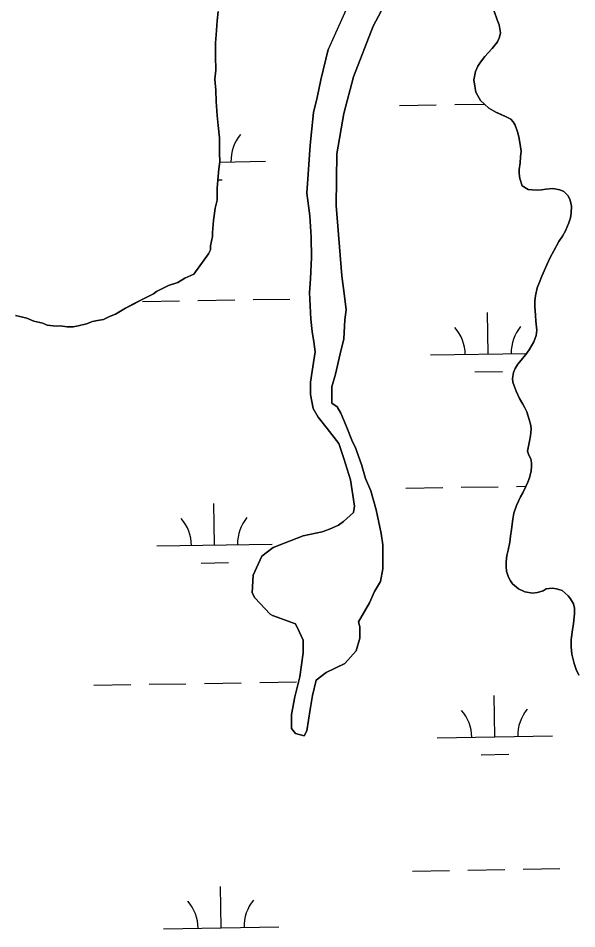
# Model space of a CAD drawing. Extents: x 3887375 to 3925618, y 296674 to 322633.
# Drawn here: x 3908004 to 3908489, y 306122 to 306913 of the extents above; entities that cross this region are included whole.
import ezdxf

# ---------------------------------------------------------------- set-up
doc = ezdxf.new("R2010")
doc.units = 0
doc.layers.add('V-TOPO-SHOR', color=7, linetype='Continuous')
doc.layers.add('V-WETL-SWMP', color=7, linetype='Continuous')

msp = doc.modelspace()

# ---------------------------------------------------------------- linework, layer by layer
at = {"layer": 'V-TOPO-SHOR'}
for points in [[(3908359.04, 307342.01), (3908334.08, 307273.85), (3908325.19, 307240.83), (3908314.65, 307171.8), (3908314.98, 307141.98), (3908315.62, 307084.39), (3908316.86, 307065.89), (3908316.04, 307047.36), (3908314.54, 306996.95), (3908311.62, 306981.49), (3908305.68, 306960.85), (3908301.7, 306949.49), (3908273.16, 306886.12)], [(3908333.75, 306946.97), (3908312.32, 306906.25), (3908295.31, 306862.3), (3908286.91, 306830.48), (3908280.73, 306795.4), (3908280.14, 306750.54), (3908285.2, 306689.33), (3908287.58, 306671.86), (3908288.81, 306659.84), (3908287.81, 306651.07), (3908286.9, 306634.65), (3908283.76, 306621.49), (3908279.58, 306603.94), (3908276.42, 306592.96), (3908276.53, 306583.12), (3908276.58, 306578.74), (3908280.99, 306575.51), (3908284.34, 306570.08), (3908288.83, 306559.19), (3908294.46, 306545.03), (3908296.7, 306540.68), (3908302.34, 306525.42), (3908305.75, 306513.43), (3908310.25, 306502.54), (3908314.81, 306486.18), (3908319.42, 306465.44), (3908320.62, 306455.61), (3908320.79, 306440.29), (3908320.85, 306434.83), (3908318.79, 306423.86), (3908313.41, 306415.05), (3908309.15, 306405.16), (3908299.48, 306388.64), (3908300.63, 306384.28), (3908300.74, 306374.43), (3908297.58, 306363.46), (3908287.85, 306352.41), (3908271.53, 306344.57), (3908262.85, 306337.91), (3908259.72, 306324.74), (3908257.67, 306312.69), (3908254.59, 306294.06), (3908252.45, 306289.66), (3908244.77, 306291.76), (3908241.44, 306296.1), (3908241.31, 306308.13), (3908244.42, 306323.48), (3908248.6, 306341.03), (3908251.65, 306361.85), (3908251.52, 306372.79), (3908248.16, 306380.41), (3908244.8, 306386.94), (3908225.03, 306394.38), (3908222.83, 306395.44), (3908209.54, 306409.52), (3908207.31, 306413.87)], [(3908177.65, 306918.94), (3908176.86, 306911.04), (3908176.12, 306898.77), (3908175.32, 306891.75), (3908175.45, 306880.36), (3908175.59, 306868.1), (3908174.8, 306860.21), (3908175.78, 306850.58), (3908175.89, 306840.94), (3908176.9, 306828.69), (3908177.88, 306819.94), (3908178.87, 306809.43), (3908178.96, 306801.55), (3908179.01, 306796.29), (3908179.1, 306788.41), (3908178.29, 306782.27), (3908177.52, 306772.62), (3908176.73, 306765.6), (3908176.84, 306755.09), (3908175.17, 306748.06), (3908173.54, 306737.53), (3908172.78, 306727.01), (3908172.82, 306723.51), (3908171.15, 306715.6), (3908171.19, 306712.1), (3908169.48, 306708.57), (3908156.53, 306690.91)], [(3908447.98, 306545.77), (3908449.03, 306550.39), (3908449.54, 306556.08), (3908449.17, 306559.46), (3908447.9, 306564.61), (3908445.74, 306571.35), (3908444.13, 306574.72), (3908442.34, 306577.91), (3908439.48, 306582.88), (3908438.04, 306585.89), (3908436.6, 306589.09), (3908434.81, 306593.88), (3908433.73, 306597.07), (3908433.36, 306600.27), (3908434.23, 306605.43), (3908435.63, 306608.99), (3908437.93, 306612.55), (3908442, 306617.54), (3908445, 306621.11), (3908447.83, 306625.03), (3908451.89, 306632.16), (3908453.82, 306637.5), (3908454.33, 306642.12), (3908453.59, 306650.12), (3908453.21, 306655.09), (3908452.65, 306662.73), (3908452.8, 306667.53), (3908453.32, 306672.15), (3908454.71, 306678.91), (3908456.82, 306683.9), (3908458.93, 306689.24), (3908463.16, 306698.85), (3908466.15, 306705.44), (3908469.15, 306711.14), (3908473.56, 306719.16), (3908476.74, 306723.79), (3908479.39, 306728.42), (3908482.38, 306735.37), (3908483.6, 306739.82), (3908484.12, 306743.91), (3908484.45, 306749.95), (3908483.36, 306755.28), (3908481.57, 306759), (3908477.82, 306762.72), (3908474.44, 306764.13), (3908468.21, 306765.17), (3908462.35, 306764.79), (3908458.44, 306764.24), (3908455.07, 306763.87), (3908450.27, 306764.03), (3908446.89, 306764.54), (3908441.72, 306767.54), (3908439.74, 306774.11), (3908439.19, 306778.2), (3908439.18, 306781.93), (3908439.86, 306787.62), (3908440.37, 306792.78), (3908440.71, 306797.75), (3908439.79, 306805.39), (3908438.88, 306810.19), (3908437.62, 306814.45), (3908435.64, 306820.3), (3908434.02, 306823.14), (3908431.88, 306825.44), (3908427.25, 306827.91), (3908423.34, 306829.49), (3908418.88, 306831.61), (3908412.83, 306835.14), (3908408.9, 306838.5), (3908405.51, 306841.86), (3908401.57, 306848.95), (3908400.48, 306854.1), (3908399.75, 306859.61), (3908401.32, 306867.08), (3908403.25, 306871.53), (3908405.55, 306875.1), (3908409.44, 306880.09), (3908412.27, 306883.3), (3908415.63, 306887.05), (3908420.41, 306892.75), (3908422.16, 306896.85), (3908422.86, 306900.58), (3908421.77, 306907.51), (3908419.97, 306911.95), (3908417.45, 306919.4)], [(3908207.31, 306413.87), (3908208.23, 306429.2), (3908215.71, 306445.69), (3908225.47, 306453.46), (3908251.61, 306463.59), (3908267.98, 306467.06), (3908274.52, 306469.32), (3908282.14, 306472.69), (3908286.48, 306476.02), (3908295.14, 306483.77), (3908296.18, 306489.25), (3908292.64, 306512.19), (3908286.96, 306530.72), (3908282.44, 306543.8), (3908272.45, 306556.82), (3908264.68, 306566.58), (3908260.22, 306574.18), (3908257.9, 306586.19), (3908257.78, 306597.13), (3908259.82, 306610.28), (3908261.86, 306623.43), (3908260.67, 306632.17), (3908259.48, 306640.91), (3908258.26, 306651.84), (3908256.91, 306674.8), (3908257.87, 306686.84), (3908258.76, 306705.45), (3908258.57, 306722.95), (3908257.26, 306741.54), (3908254.86, 306761.2), (3908255.77, 306777.62), (3908257.68, 306802.8), (3908260.64, 306831.28), (3908263.78, 306844.45), (3908266.89, 306859.79), (3908273.16, 306886.12)], [(3908156.53, 306690.91), (3908148.69, 306687.32), (3908142.59, 306683.74), (3908134.74, 306681.03), (3908129.51, 306678.34), (3908124.29, 306675.65), (3908121.68, 306673.87), (3908116.45, 306671.18), (3908111.22, 306668.5), (3908104.25, 306664.92), (3908097.28, 306661.33), (3908092.93, 306658.66), (3908088.58, 306655.98), (3908083.35, 306654.17), (3908078.12, 306651.48), (3908072.87, 306650.55), (3908068.5, 306649.62), (3908063.26, 306647.81), (3908056.28, 306645.98), (3908051.9, 306645.06), (3908046.65, 306645), (3908040.51, 306645.81), (3908037, 306645.77), (3908029.11, 306646.55), (3908025.58, 306648.27), (3908017.68, 306649.93), (3908011.52, 306652.49), (3908001.85, 306655.01)], [(3908481.78, 306411.19), (3908476.43, 306415.97), (3908471.62, 306417.55), (3908467.71, 306418.07), (3908462.56, 306417.33), (3908459.9, 306415.54), (3908454.93, 306414.1), (3908450.67, 306413.55), (3908443.91, 306414.95), (3908438.39, 306417.41), (3908433.4, 306421.65), (3908431.61, 306424.49), (3908429.99, 306427.68), (3908428.2, 306432.83), (3908427.83, 306436.74), (3908427.81, 306440.83), (3908428.49, 306446.52), (3908429.54, 306450.96), (3908430.93, 306457.9), (3908431.62, 306463.23), (3908432.49, 306468.93), (3908433.52, 306477.82), (3908434.56, 306483.15), (3908436.84, 306489.92), (3908438.6, 306493.66), (3908440.37, 306497.4), (3908442.31, 306500.78), (3908444.95, 306506.3), (3908446.71, 306510.04), (3908448.12, 306513.96), (3908449.51, 306520.01), (3908449.85, 306523.74), (3908449.84, 306526.94), (3908449.11, 306530.49), (3908447.5, 306533.68), (3908446.24, 306537.05), (3908447.98, 306545.77)], [(3908490.78, 306342.45), (3908488.63, 306347.24), (3908487, 306352.39), (3908484.84, 306360.73), (3908484.28, 306366.95), (3908484.25, 306373.35), (3908485.46, 306381.88), (3908486.33, 306387.22), (3908487.18, 306395.58), (3908487.16, 306400.55), (3908486.25, 306404.28), (3908483.75, 306408.71), (3908481.78, 306411.19)]]:
    msp.add_lwpolyline(points, dxfattribs=at)
at = {"layer": 'V-WETL-SWMP'}
for p, q in [((3908335.11, 306837.41), (3908367.11, 306837.96)), ((3908383.11, 306838.24), (3908408.72, 306838.68)), ((3908179.09, 306788.3), (3908218.86, 306788.98)), ((3908177.54, 306772.84), (3908181.13, 306772.9)), ((3908112.1, 306667.06), (3908144.09, 306667.61)), ((3908160.09, 306667.88), (3908192.08, 306668.43)), ((3908208.08, 306668.71), (3908240.08, 306669.26)), ((3908412.24, 306621.46), (3908411.62, 306657.46)), ((3908362.25, 306620.6), (3908445.67, 306622.04)), ((3908400.5, 306605.83), (3908424.5, 306606.24)), ((3908340.82, 306504.79), (3908372.82, 306505.34)), ((3908388.82, 306505.61), (3908420.81, 306506.16)), ((3908436.81, 306506.43), (3908445.08, 306506.58)), ((3908174.58, 306455.5), (3908173.96, 306491.49)), ((3908124.59, 306454.64), (3908224.57, 306456.35)), ((3908162.85, 306439.86), (3908186.84, 306440.27)), ((3908117.81, 306334.43), (3908149.8, 306334.98)), ((3908165.8, 306335.26), (3908197.79, 306335.81)), ((3908213.79, 306336.08), (3908245.79, 306336.63)), ((3908069.81, 306333.61), (3908101.81, 306334.16)), ((3908417.95, 306288.84), (3908417.33, 306324.83)), ((3908367.96, 306287.98), (3908467.94, 306289.69)), ((3908406.21, 306273.2), (3908430.21, 306273.61)), ((3908346.53, 306172.16), (3908378.53, 306172.71)), ((3908394.52, 306172.98), (3908426.52, 306173.53)), ((3908442.52, 306173.81), (3908474.51, 306174.36)), ((3908180.29, 306122.87), (3908179.67, 306158.87)), ((3908130.3, 306122.01), (3908230.28, 306123.73))]:
    msp.add_line(p, q, dxfattribs=at)
for points in [[(3908301.7, 306949.49), (3908273.16, 306886.12), (3908266.89, 306859.79), (3908263.78, 306844.45), (3908260.64, 306831.28), (3908257.68, 306802.8), (3908255.77, 306777.62), (3908254.86, 306761.2), (3908257.26, 306741.54), (3908258.56, 306722.95), (3908258.76, 306705.45), (3908257.87, 306686.84), (3908256.91, 306674.8), (3908258.26, 306651.84), (3908259.48, 306640.91), (3908260.67, 306632.17), (3908261.86, 306623.43), (3908259.82, 306610.28), (3908257.78, 306597.13), (3908257.9, 306586.19), (3908260.22, 306574.18), (3908264.68, 306566.58), (3908272.45, 306556.82), (3908282.44, 306543.8), (3908286.96, 306530.72), (3908292.64, 306512.19), (3908296.18, 306489.25), (3908295.14, 306483.77), (3908286.48, 306476.02), (3908282.14, 306472.69), (3908274.52, 306469.32), (3908267.98, 306467.06), (3908251.61, 306463.59), (3908225.46, 306453.46), (3908215.71, 306445.69), (3908208.23, 306429.2), (3908207.31, 306413.87), (3908209.54, 306409.52), (3908222.83, 306395.45), (3908225.03, 306394.38), (3908244.8, 306386.94), (3908248.16, 306380.41), (3908251.52, 306372.79), (3908251.65, 306361.85), (3908248.6, 306341.03), (3908244.42, 306323.48), (3908241.31, 306308.13)], [(3908241.31, 306308.13), (3908241.44, 306296.1), (3908244.77, 306291.76), (3908252.45, 306289.66), (3908254.59, 306294.05), (3908257.67, 306312.69), (3908259.72, 306324.74), (3908262.85, 306337.91), (3908271.53, 306344.57), (3908287.85, 306352.41), (3908297.58, 306363.46), (3908300.74, 306374.43), (3908300.63, 306384.28), (3908299.48, 306388.64), (3908309.15, 306405.16), (3908313.41, 306415.05), (3908318.79, 306423.86), (3908320.85, 306434.83), (3908320.79, 306440.3), (3908320.62, 306455.61), (3908319.42, 306465.44), (3908314.81, 306486.18), (3908310.25, 306502.54), (3908305.75, 306513.43), (3908302.34, 306525.42), (3908296.7, 306540.68), (3908294.46, 306545.03), (3908288.83, 306559.19), (3908284.34, 306570.08), (3908280.99, 306575.51), (3908276.58, 306578.74), (3908276.53, 306583.12), (3908276.42, 306592.96), (3908279.58, 306603.94), (3908283.76, 306621.49), (3908286.9, 306634.65), (3908287.81, 306651.07), (3908288.81, 306659.84), (3908287.58, 306671.86), (3908285.2, 306689.33), (3908280.14, 306750.54), (3908280.73, 306795.4), (3908286.91, 306830.48), (3908295.3, 306862.3), (3908312.32, 306906.25), (3908333.75, 306946.97)], [(3908001.85, 306655.01), (3908011.52, 306652.49), (3908017.68, 306649.93), (3908025.58, 306648.27), (3908029.11, 306646.55), (3908037, 306645.77), (3908040.51, 306645.81), (3908046.65, 306645), (3908051.91, 306645.06), (3908056.28, 306645.98), (3908063.26, 306647.81), (3908068.5, 306649.62), (3908072.87, 306650.55), (3908078.12, 306651.48), (3908083.35, 306654.17), (3908088.58, 306655.98), (3908092.93, 306658.66), (3908097.28, 306661.33), (3908104.25, 306664.91), (3908111.22, 306668.5), (3908116.45, 306671.18), (3908121.68, 306673.87), (3908124.28, 306675.65), (3908129.51, 306678.34), (3908134.74, 306681.03), (3908142.59, 306683.74), (3908148.69, 306687.31), (3908156.53, 306690.91), (3908169.48, 306708.57), (3908171.19, 306712.1), (3908171.15, 306715.6), (3908172.82, 306723.5), (3908172.78, 306727.01), (3908173.54, 306737.53), (3908175.17, 306748.06), (3908176.85, 306755.09), (3908176.73, 306765.6), (3908177.52, 306772.62), (3908178.29, 306782.27), (3908179.1, 306788.41), (3908179.01, 306796.29), (3908178.96, 306801.55), (3908178.87, 306809.43), (3908177.88, 306819.94), (3908176.9, 306828.69), (3908175.89, 306840.94), (3908175.78, 306850.58), (3908174.8, 306860.21), (3908175.59, 306868.1), (3908175.45, 306880.36), (3908175.32, 306891.75), (3908176.12, 306898.77), (3908176.86, 306911.04), (3908177.65, 306918.94)], [(3908417.45, 306919.4), (3908419.97, 306911.95), (3908421.76, 306907.51), (3908422.86, 306900.58), (3908422.16, 306896.85), (3908420.4, 306892.75), (3908415.63, 306887.05), (3908412.27, 306883.3), (3908409.44, 306880.09), (3908405.55, 306875.1), (3908403.25, 306871.53), (3908401.32, 306867.08), (3908399.75, 306859.61), (3908400.48, 306854.1), (3908401.57, 306848.95), (3908405.51, 306841.86)], [(3908405.51, 306841.86), (3908408.9, 306838.5), (3908412.83, 306835.14), (3908418.88, 306831.61), (3908423.33, 306829.49), (3908427.25, 306827.91), (3908431.88, 306825.44), (3908434.02, 306823.14), (3908435.64, 306820.3), (3908437.62, 306814.45), (3908438.88, 306810.19), (3908439.79, 306805.39), (3908440.71, 306797.75), (3908440.37, 306792.78), (3908439.86, 306787.62), (3908439.17, 306781.93), (3908439.19, 306778.2), (3908439.74, 306774.11), (3908441.72, 306767.54), (3908446.89, 306764.54), (3908450.27, 306764.03), (3908455.07, 306763.87), (3908458.44, 306764.24), (3908462.35, 306764.79), (3908468.21, 306765.17), (3908474.44, 306764.13), (3908477.82, 306762.72), (3908481.57, 306759), (3908483.36, 306755.28), (3908484.45, 306749.95), (3908484.12, 306743.91), (3908483.6, 306739.82), (3908482.38, 306735.37), (3908479.39, 306728.42), (3908476.74, 306723.79), (3908473.56, 306719.16), (3908469.15, 306711.14), (3908466.15, 306705.44), (3908463.16, 306698.85), (3908458.93, 306689.24), (3908456.82, 306683.9), (3908454.71, 306678.91), (3908453.32, 306672.15), (3908452.81, 306667.53), (3908452.65, 306662.73), (3908453.21, 306655.09), (3908453.59, 306650.12), (3908454.33, 306642.12), (3908453.82, 306637.5), (3908451.89, 306632.16), (3908447.83, 306625.03), (3908445, 306621.11), (3908442, 306617.54), (3908437.93, 306612.55), (3908435.63, 306608.99), (3908434.23, 306605.43), (3908433.36, 306600.27), (3908433.73, 306597.07), (3908434.81, 306593.88), (3908436.6, 306589.09), (3908438.04, 306585.89), (3908439.48, 306582.88), (3908442.34, 306577.91), (3908444.13, 306574.72), (3908445.74, 306571.35), (3908447.9, 306564.61), (3908449.17, 306559.46), (3908449.54, 306556.08), (3908449.03, 306550.39), (3908447.98, 306545.77), (3908446.24, 306537.05), (3908447.5, 306533.68), (3908449.11, 306530.49), (3908449.84, 306526.94), (3908449.85, 306523.74), (3908449.51, 306520.01), (3908448.12, 306513.96), (3908446.71, 306510.04), (3908444.95, 306506.3), (3908442.31, 306500.78), (3908440.37, 306497.4), (3908438.6, 306493.66), (3908436.84, 306489.92), (3908434.56, 306483.15), (3908433.52, 306477.82), (3908432.49, 306468.93), (3908431.62, 306463.23), (3908430.93, 306457.9), (3908429.54, 306450.96), (3908428.49, 306446.52), (3908427.81, 306440.83), (3908427.82, 306436.74), (3908428.2, 306432.83), (3908429.99, 306427.68), (3908431.61, 306424.49), (3908433.4, 306421.65), (3908438.39, 306417.41), (3908443.91, 306414.95), (3908450.67, 306413.55), (3908454.93, 306414.1), (3908459.9, 306415.54)], [(3908459.9, 306415.54), (3908462.56, 306417.33), (3908467.71, 306418.07), (3908471.62, 306417.55), (3908476.43, 306415.97), (3908481.78, 306411.19), (3908483.75, 306408.71), (3908486.25, 306404.28), (3908487.16, 306400.55), (3908487.18, 306395.58), (3908486.33, 306387.22), (3908485.46, 306381.88), (3908484.25, 306373.35), (3908484.28, 306366.95), (3908484.84, 306360.73), (3908487, 306352.39), (3908488.63, 306347.24), (3908490.78, 306342.45)]]:
    msp.add_lwpolyline(points, dxfattribs=at)
for centre, start, end in [((3908224.1, 306789.55), 140.21154, 181.75519), ((3908357, 306620.99), 0.21154, 41.7552), ((3908467.47, 306622.88), 140.21154, 181.75519), ((3908119.34, 306455.02), 0.21154, 41.7552), ((3908229.81, 306456.92), 140.21154, 181.75519), ((3908362.7, 306288.36), 0.21154, 41.7552), ((3908473.17, 306290.26), 140.21154, 181.75519), ((3908125.05, 306122.4), 0.21154, 41.7552), ((3908235.52, 306124.29), 140.21154, 181.75519)]:
    msp.add_arc(centre, 35.25, start, end, dxfattribs=at)

doc.saveas('drawing.dxf')
